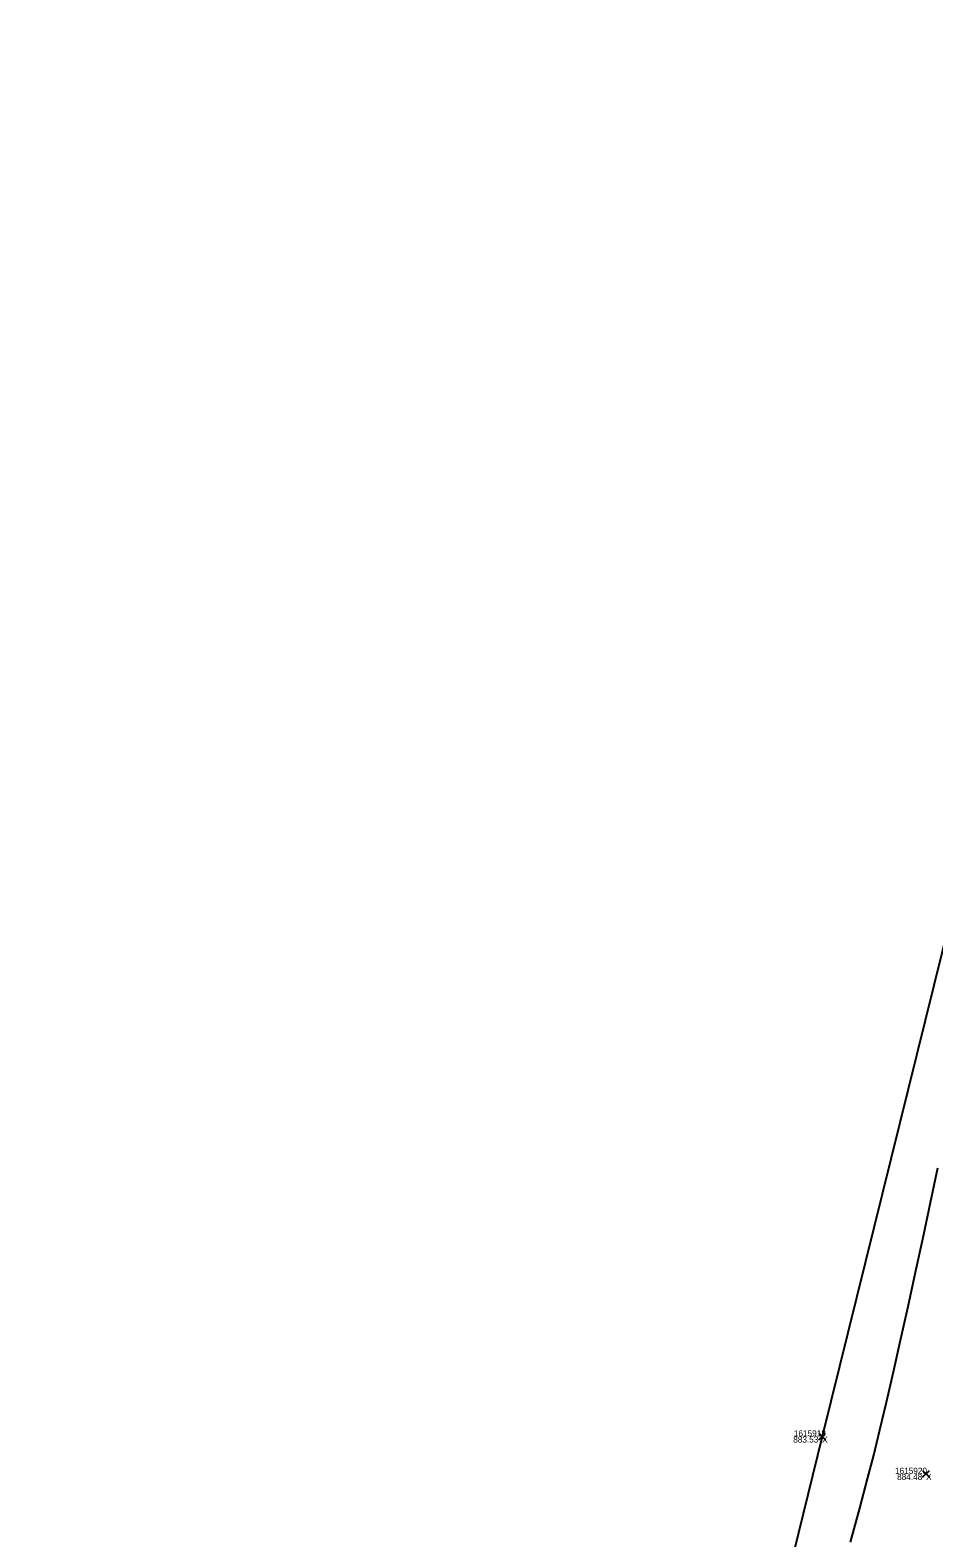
# Model space of a CAD drawing. Extents: x 1957117 to 1971063, y 701601 to 715861.
# Drawn here: x 1963017.1 to 1963068.6, y 705169.7 to 705255.5 of the extents above; entities that cross this region are included whole.
import ezdxf

# ---------------------------------------------------------------- set-up
doc = ezdxf.new("R2010")
doc.units = 0
for name, color, linetype in [('AP_X_Lights', 7, 'Continuous'), ('DT_X_Contour_Minor', 7, 'Continuous'), ('DT_X_TIN_Hull', 7, 'Continuous'), ('HY_X_Water_Edge', 7, 'Continuous'), ('PV_P_Shoulder', 7, 'Continuous'), ('RS_Raster1', 7, 'Continuous'), ('SC_Scratch1', 7, 'Continuous'), ('SC_Shading5', 7, 'Continuous')]:
    doc.layers.add(name, color=color, linetype=linetype)

msp = doc.modelspace()

# ---------------------------------------------------------------- linework, layer by layer
at = {"layer": 'AP_X_Lights'}
for p, q in [((1963062.006, 705175.265), (1963062.394, 705175.655)), ((1963062.006, 705175.655), (1963062.394, 705175.265)), ((1963067.92, 705173.134), (1963068.308, 705173.524)), ((1963067.92, 705173.524), (1963068.308, 705173.134))]:
    msp.add_line(p, q, dxfattribs=at)
at = {"layer": 'DT_X_Contour_Minor'}
msp.add_lwpolyline([(1963063.809, 705169.439), (1963064.34, 705171.375), (1963064.788, 705173.044), (1963065.138, 705174.401), (1963065.489, 705175.831), (1963065.863, 705177.415), (1963066.258, 705179.128), (1963066.667, 705180.947), (1963067.088, 705182.845), (1963067.515, 705184.799), (1963067.944, 705186.784), (1963068.371, 705188.775), (1963068.791, 705190.748)], dxfattribs=at)
msp.add_lwpolyline([(1963063.809, 705169.439), (1963064.34, 705171.375), (1963064.788, 705173.044), (1963065.138, 705174.401), (1963065.489, 705175.831), (1963065.863, 705177.415), (1963066.258, 705179.128), (1963066.667, 705180.947), (1963067.088, 705182.845), (1963067.515, 705184.799), (1963067.944, 705186.784), (1963068.371, 705188.775), (1963068.791, 705190.748)], dxfattribs=at)
at = {"layer": 'DT_X_TIN_Hull'}
msp.add_lwpolyline([(1963254.734, 705951.873), (1963238.207, 705904.757), (1963226.355, 705855.27), (1963191.43, 705709.793), (1963179.827, 705661.653), (1963168.092, 705612.411), (1963156.438, 705563.606), (1963144.855, 705514.97), (1963136.901, 705465.31), (1963121.943, 705418.117), (1963098.235, 705321.162), (1963062.2, 705175.46), (1963037.999, 705077.244)], dxfattribs=at)
at = {"layer": 'HY_X_Water_Edge'}
msp.add_spline([(1963191.723, 701994.048), (1963062.047, 702441.167), (1962863.491, 703169.356), (1962827.53, 703438.691), (1962823.213, 703537.412), (1962817.962, 703593.874), (1962817.97, 703697.316), (1962828.582, 703804.235), (1962836.461, 703844.734), (1962850.687, 703896.004), (1962867.251, 703938.846), (1962873.848, 703992.355), (1962884.135, 704091.371), (1962891.241, 704140.854), (1962897.382, 704180.529), (1962905.467, 704230.979), (1962943.949, 704328.022), (1962948.537, 704378.842), (1962964.114, 704426.264), (1963004.885, 704570.73), (1963042.054, 704716.522), (1963062.038, 704814.417), (1963072.171, 704860.237), (1963090.023, 704956.798), (1963107.066, 705031.783), (1963133.773, 705105.742), (1963148.685, 705206.74), (1963175.48, 705301.059), (1963191.635, 705353.417), (1963210.988, 705447.286), (1963219.532, 705497.27), (1963230.124, 705549.475), (1963251.052, 705591.159), (1963275.289, 705693.429), (1963292.982, 705784.032), (1963302.841, 705839.645), (1963335.126, 705936.766), (1963359.752, 706046.75), (1963389.133, 706177.299), (1963417.827, 706273.456), (1963475.868, 706451.902), (1963533.782, 706640.53), (1963553.86, 706696.984), (1963580.184, 706715.425), (1963609.172, 706718.73), (1963617.062, 706714.691), (1963619.447, 706694.678), (1963564.282, 706533.07), (1963531.853, 706395.229), (1963434.4, 706006.96), (1963354.09, 705679.186), (1963237.513, 705206.07), (1963167.369, 704892.962), (1963059.145, 704434.176), (1962907.914, 703908.742), (1962877.458, 703703.326), (1962898.357, 703412.121), (1962942.65, 703052.267), (1963048.963, 702674.866), (1963191.468, 702189.666), (1963245.396, 702019.832)], degree=3, dxfattribs=at)
at = {"layer": 'SC_Shading5'}
for points in [[(1963026.912, 704294.121), (1963138.818, 704737.794), (1963251.679, 705213.963), (1963374.306, 705730.111), (1963454.783, 706045.593), (1963517.244, 706296.713), (1963562.763, 706479.256), (1963580.13, 706553.799), (1963589.678, 706586.994)], [(1963609.915, 706579.703), (1963587.283, 706499.153), (1963552.056, 706354.005), (1963480.911, 706069.234), (1963357.401, 705576.869), (1963272.751, 705226.931), (1963210.247, 704956.481), (1963044.97, 704288.881)]]:
    msp.add_spline(points, degree=3, dxfattribs=at)

# ---------------------------------------------------------------- texts
at = {"layer": 'PV_P_Shoulder'}
for s, p in [('883.53', (1963060.555, 705175.11)), ('884.48', (1963066.466, 705172.979))]:
    msp.add_text(s, height=0.35, dxfattribs=at).set_placement(p)
at = {"layer": 'RS_Raster1'}
for s, p in [('1615918', (1963060.591, 705175.46)), ('1615920', (1963066.345, 705173.329))]:
    msp.add_text(s, height=0.35, dxfattribs=at).set_placement(p)
at = {"layer": 'SC_Scratch1'}
for p in [(1963062.2, 705175.11), (1963068.114, 705172.979)]:
    msp.add_text('X', height=0.35, dxfattribs=at).set_placement(p)

doc.saveas('drawing.dxf')
